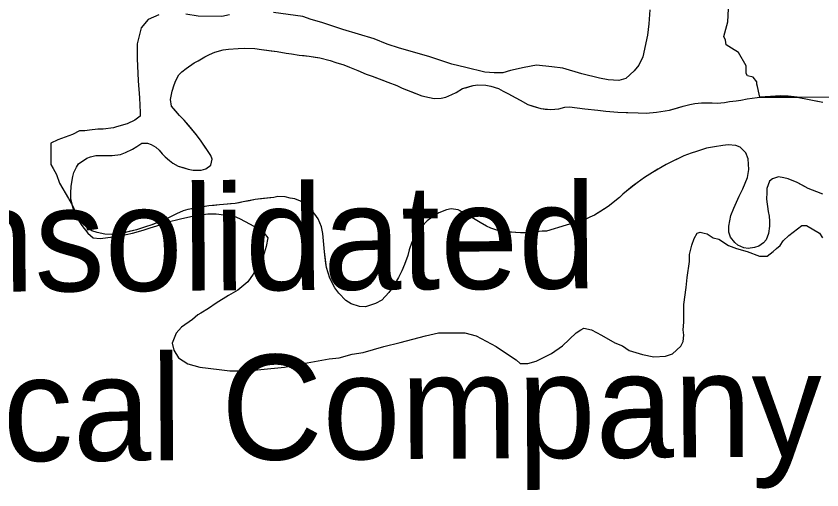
# Model space of a CAD drawing. Extents: x 3313442 to 3351311, y 721974 to 747360.
# Drawn here: x 3327169 to 3327806, y 731527 to 731902 of the extents above; entities that cross this region are included whole.
import ezdxf

# ---------------------------------------------------------------- set-up
doc = ezdxf.new("R2010")
doc.units = 0
for name, color, linetype in [('V-BLDG-IDEN', 7, 'Continuous'), ('V-SITE-VEGE', 7, 'Continuous'), ('V-TOPO-SHOR', 7, 'Continuous')]:
    doc.layers.add(name, color=color, linetype=linetype)

msp = doc.modelspace()

# ---------------------------------------------------------------- linework, layer by layer
at = {"layer": 'V-SITE-VEGE'}
for points in [[(3327898.95, 731837.83), (3327786.77, 731837.97), (3327779.53, 731838.82), (3327773.82, 731839.02), (3327757.2, 731838), (3327756.59, 731840.44), (3327755.38, 731846.52), (3327754.78, 731848.35), (3327754.78, 731850.17), (3327751.74, 731853.83), (3327747.49, 731855.05), (3327746.27, 731856.88), (3327746.28, 731862.96), (3327740.21, 731873.31), (3327734.74, 731876.97), (3327730.48, 731879.41), (3327729.88, 731883.05), (3327728.66, 731886.1), (3327731.72, 731897.65), (3327732.34, 731907.99)], [(3327281.9, 731903.29), (3327273.38, 731899.65), (3327267.89, 731892.97), (3327264.83, 731880.2), (3327264.82, 731868.64), (3327265.41, 731850.99), (3327266.61, 731837.61), (3327267.2, 731826.05), (3327267.2, 731823.01), (3327262.94, 731819.97), (3327256.85, 731816.93), (3327248.33, 731814.51), (3327245.9, 731813.91), (3327237.98, 731812.7), (3327233.73, 731812.7), (3327227.03, 731812.1), (3327223.38, 731811.5), (3327219.12, 731811.5), (3327213.65, 731808.47), (3327202.08, 731804.22), (3327196.6, 731801.8), (3327196.58, 731784.76), (3327198.4, 731781.72), (3327200.83, 731776.85), (3327203.25, 731770.15), (3327210.54, 731757.98), (3327213.56, 731752.34), (3327214.09, 731750.23), (3327215.27, 731747.28), (3327216.75, 731744.55), (3327217.82, 731741.54), (3327220.86, 731736.67), (3327225.72, 731730.58), (3327229.97, 731726.93), (3327235.45, 731726.31), (3327245.79, 731727.52), (3327256.14, 731729.33), (3327261, 731730.54), (3327269.52, 731732.96), (3327275, 731734.78), (3327282.91, 731737.21), (3327287.17, 731739.03), (3327299.95, 731742.05), (3327308.47, 731743.87), (3327320.64, 731745.68), (3327327.33, 731745.67)], [(3327337.87, 731903.22), (3327331.78, 731902.02), (3327312.92, 731902.04), (3327303.19, 731903.87)], [(3327670.04, 731907.08), (3327669.42, 731896.13), (3327668.19, 731887.01), (3327664.52, 731869.98), (3327661.47, 731863.29), (3327657.82, 731859.04), (3327651.12, 731852.96), (3327645.64, 731851.14), (3327637.12, 731851.76), (3327630.43, 731852.99), (3327616.45, 731856.65), (3327601.24, 731860.93), (3327592.73, 731862.16), (3327580.56, 731863.39), (3327570.82, 731861.58), (3327559.87, 731859.15), (3327553.78, 731857.34), (3327547.09, 731857.35), (3327539.79, 731857.96), (3327524.59, 731861.63), (3327513.64, 731864.08), (3327495.39, 731870.18), (3327472.29, 731876.9), (3327462.56, 731879.96), (3327452.22, 731884.23), (3327427.28, 731891.56), (3327410.86, 731897.05), (3327402.35, 731899.5), (3327395.66, 731901.94), (3327372.54, 731905.01)], [(3327297.29, 731783.63), (3327304.97, 731781.26), (3327309.1, 731780.47), (3327315.41, 731780.46), (3327318.96, 731781.44), (3327322.9, 731784.19), (3327324.09, 731789.12), (3327322.91, 731791.88), (3327315.44, 731803.32), (3327311.7, 731808.25), (3327301.86, 731819.89), (3327298.32, 731823.63), (3327292.02, 731830.93), (3327291.04, 731836.25), (3327292.43, 731842.95), (3327294.02, 731847.88), (3327295.4, 731851.22), (3327297.77, 731855.75), (3327299.94, 731858.12), (3327303.49, 731860.87), (3327309.8, 731865.2), (3327312.95, 731866.77), (3327318.28, 731869.92), (3327321.83, 731871.88), (3327326.16, 731873.65), (3327332.67, 731875.42), (3327337, 731876), (3327344.49, 731876.58), (3327349.62, 731876.78), (3327357.7, 731876.57), (3327363.02, 731875.77), (3327375.43, 731874.18), (3327382.52, 731872.99), (3327386.86, 731872.39), (3327392.96, 731871.4), (3327400.65, 731870.6), (3327409.31, 731869.22), (3327417.39, 731867.04), (3327421.72, 731865.46), (3327428.22, 731863.67), (3327432.75, 731861.7), (3327439.25, 731859.13), (3327445.75, 731856.17), (3327450.68, 731854.58), (3327463.08, 731850.04), (3327469.98, 731847.27), (3327474.31, 731845.1), (3327489.87, 731839.17), (3327499.72, 731836.99), (3327505.04, 731837.38), (3327508.79, 731838.16), (3327513.52, 731840.12), (3327516.87, 731841.89), (3327522, 731844.84), (3327530.47, 731847.39), (3327534.22, 731847.78), (3327540.52, 731847.58), (3327544.46, 731846.79), (3327550.37, 731844.81), (3327554.11, 731842.83), (3327557.85, 731841.06), (3327567.5, 731835.72), (3327573.8, 731832.36), (3327583.85, 731829), (3327591.93, 731828.2), (3327598.23, 731828.98), (3327602.97, 731830.16), (3327606.71, 731830.35), (3327618.73, 731828.76), (3327628.97, 731827.77), (3327635.28, 731826.97), (3327644.73, 731826.17), (3327660.89, 731825.56), (3327667.2, 731825.55), (3327675.48, 731826.33), (3327685.72, 731827.9), (3327696.37, 731830.84), (3327701.89, 731832.21), (3327705.63, 731832.99), (3327710.95, 731833.58), (3327719.43, 731833.57), (3327723.37, 731833.37), (3327729.08, 731833.95), (3327733.02, 731834.54), (3327738.54, 731835.12), (3327742.09, 731835.71), (3327747.02, 731836.89), (3327750.96, 731837.28), (3327754.9, 731837.86), (3327757.2, 731838)], [(3327757.2, 731838), (3327786.77, 731837.97), (3327788, 731837.82), (3327794.9, 731836.63), (3327806.92, 731834.06)], [(3327576.83, 731730.88), (3327571.91, 731730.69), (3327567.77, 731730.7), (3327553.58, 731731.7), (3327549.84, 731732.69), (3327544.33, 731734.47), (3327540.98, 731736.05), (3327535.86, 731739.01), (3327532.12, 731741.38), (3327526.8, 731744.54), (3327518.53, 731748.88), (3327513.01, 731749.88), (3327509.27, 731749.09), (3327503.16, 731746.54), (3327496.85, 731742.41), (3327494.09, 731740.24), (3327489.75, 731735.71), (3327487.38, 731732.57), (3327484.02, 731727.25), (3327482.05, 731723.31), (3327479.87, 731717.2), (3327478.68, 731712.87), (3327476.11, 731705.78), (3327473.94, 731700.66), (3327471.37, 731695.34), (3327466.83, 731688.06), (3327463.67, 731683.53), (3327458.15, 731677.62), (3327453.22, 731674.87), (3327445.33, 731672.32), (3327440.6, 731672.52), (3327433.91, 731674.7), (3327429.77, 731677.26), (3327424.26, 731682.98), (3327421.11, 731687.13), (3327417.18, 731695.01), (3327414.44, 731703.29), (3327412.87, 731715.71), (3327412.48, 731721.42), (3327411.51, 731730.29), (3327410.53, 731735.42), (3327407.78, 731741.92), (3327405.22, 731745.47), (3327401.29, 731750.4), (3327396.96, 731753.76), (3327394, 731755.73), (3327389.47, 731757.71), (3327385.73, 731758.3), (3327381.79, 731759.3), (3327376.08, 731759.5), (3327372.92, 731758.71), (3327358.14, 731757.16), (3327348.68, 731755.2), (3327342.18, 731754.02), (3327332.91, 731753.05), (3327329.76, 731752.85), (3327321.48, 731752.08), (3327304.73, 731749.14), (3327300.99, 731748.16), (3327295.86, 731745.8), (3327288.56, 731742.07), (3327276.34, 731737.16), (3327271.42, 731735.39), (3327264.12, 731733.23), (3327252.29, 731730.29), (3327244.41, 731729.51), (3327239.29, 731729.71), (3327232.98, 731731.1), (3327228.85, 731732.48), (3327224.32, 731735.45), (3327221.76, 731737.81), (3327219.6, 731740.18), (3327217.63, 731742.94), (3327216.75, 731744.55), (3327214.79, 731750.06), (3327213.56, 731752.34), (3327212.33, 731757.33), (3327212.33, 731762.26), (3327212.54, 731767.58), (3327213.92, 731775.46), (3327214.72, 731778.61), (3327216.69, 731782.74), (3327218.47, 731785.31), (3327224.98, 731789.83), (3327227.74, 731791.01), (3327232.07, 731791.99), (3327244.88, 731791.98), (3327251.58, 731792.75), (3327255.53, 731794.33), (3327261.05, 731796.88), (3327264.4, 731799.04), (3327268.34, 731801.8), (3327272.87, 731801.79), (3327275.83, 731800.61), (3327279.57, 731798.63), (3327282.13, 731796.07), (3327284.49, 731793.31), (3327286.85, 731790.94), (3327290.2, 731787.98), (3327292.95, 731786), (3327297.29, 731783.63)], [(3327807.02, 731761.34), (3327802.1, 731763.12), (3327795.41, 731765.89), (3327786.54, 731770.63), (3327779.45, 731773.39), (3327776.1, 731774.39), (3327771.77, 731774.98), (3327767.24, 731773.61), (3327764.87, 731771.64), (3327762.7, 731765.93), (3327762.69, 731762.78), (3327762.29, 731757.46), (3327763.66, 731747.6), (3327764.44, 731743.86), (3327764.83, 731740.11), (3327764.83, 731736.17), (3327764.03, 731730.26), (3327762.05, 731725.34), (3327760.08, 731722.78), (3327756.33, 731720.22), (3327752.98, 731719.04), (3327747.86, 731718.46), (3327744.51, 731718.86), (3327739.78, 731721.03), (3327737.42, 731723), (3327733.88, 731727.34), (3327732.7, 731731.29), (3327732.51, 731736.01), (3327734.3, 731744.48), (3327736.67, 731750.39), (3327740.81, 731759.65), (3327743.78, 731765.56), (3327747.33, 731774.62), (3327748.52, 731780.92), (3327747.94, 731789.4), (3327745.98, 731793.93), (3327741.65, 731798.47), (3327738.1, 731799.85), (3327732.19, 731800.25), (3327727.86, 731799.86), (3327721.16, 731798.89), (3327714.85, 731797.71), (3327710.91, 731796.53), (3327707.16, 731795.16), (3327702.82, 731793.79), (3327697.11, 731791.62), (3327687.25, 731786.91), (3327683.11, 731784.74), (3327672.26, 731778.45), (3327665.95, 731774.52), (3327660.04, 731770.39), (3327651.56, 731763.7), (3327648.8, 731761.34), (3327646.03, 731758.78), (3327637.16, 731751.5), (3327626.51, 731744.81), (3327622.76, 731743.24), (3327619.61, 731741.67), (3327588.46, 731732.05), (3327585.11, 731732.05), (3327580.38, 731731.47), (3327576.83, 731730.88)], [(3327327.33, 731745.67), (3327341.32, 731743.83), (3327345.58, 731742), (3327354.09, 731737.73), (3327358.35, 731735.29), (3327365.04, 731730.42), (3327368.07, 731726.76), (3327366.85, 731720.07), (3327364.4, 731712.16), (3327356.48, 731698.18), (3327352.21, 731692.1), (3327344.29, 731685.42), (3327336.99, 731681.17), (3327327.25, 731675.1), (3327321.16, 731670.85), (3327315.07, 731667.2), (3327312.64, 731665.99), (3327308.37, 731662.34), (3327299.85, 731656.27), (3327295.58, 731651.41), (3327292.53, 731643.51), (3327293.74, 731638.03), (3327297.39, 731631.94), (3327304.68, 731627.06), (3327314.41, 731624.62), (3327329.62, 731622.78), (3327338.14, 731621.55), (3327352.13, 731621.53), (3327362.47, 731622.73), (3327381.33, 731624.54), (3327393.5, 731626.96), (3327416.63, 731631.19), (3327424.54, 731631.79), (3327434.88, 731634.82), (3327443.4, 731636.02), (3327459.83, 731640.87), (3327472.61, 731643.9), (3327492.7, 731649.35), (3327503.04, 731651.77), (3327523.72, 731651.74), (3327532.85, 731649.3), (3327548.66, 731640.76), (3327555.95, 731635.89), (3327564.46, 731630.4), (3327567.5, 731627.35), (3327573.58, 731627.35), (3327580.28, 731629.17), (3327592.45, 731635.23), (3327600.98, 731641.31), (3327611.94, 731651.64), (3327615.59, 731654.07), (3327618.03, 731655.28), (3327624.11, 731654.05), (3327632.01, 731649.79), (3327642.35, 731643.69), (3327648.43, 731641.25), (3327653.9, 731637.59), (3327664.24, 731634.54), (3327673.36, 731632.7), (3327682.49, 731633.3), (3327687.97, 731635.12), (3327694.67, 731641.2), (3327696.49, 731644.84), (3327697.11, 731649.71), (3327696.51, 731653.97), (3327697.12, 731660.05), (3327697.14, 731674.04), (3327698.98, 731687.43), (3327699.6, 731695.33), (3327701.44, 731708.11), (3327701.44, 731713.58), (3327703.28, 731720.88), (3327705.11, 731726.35), (3327707.55, 731730.61), (3327709.98, 731731.22), (3327713.02, 731730.6), (3327715.46, 731729.99), (3327720.32, 731726.94), (3327724.58, 731725.72), (3327732.48, 731720.85), (3327738.56, 731718.41), (3327747.08, 731715.96), (3327756.8, 731712.3), (3327762.89, 731712.29), (3327767.76, 731715.94), (3327770.2, 731718.37), (3327773.24, 731720.8), (3327775.68, 731724.45), (3327779.94, 731728.7), (3327790.29, 731736.59), (3327793.94, 731736.59), (3327804.28, 731730.49), (3327806.71, 731726.84)]]:
    msp.add_lwpolyline(points, dxfattribs=at)
for points in [[(3327786.77, 731837.97), (3327757.2, 731838), (3327773.82, 731839.02), (3327779.53, 731838.82)], [(3327216.75, 731744.55), (3327215.27, 731747.28), (3327214.09, 731750.23), (3327213.56, 731752.34), (3327214.79, 731750.06)]]:
    msp.add_lwpolyline(points, close=True, dxfattribs=at)
at = {"layer": 'V-TOPO-SHOR'}
for points in [[(3327227.74, 731791.01), (3327232.07, 731791.99), (3327240.54, 731791.98), (3327244.88, 731791.97), (3327251.58, 731792.75), (3327255.52, 731794.33), (3327261.05, 731796.88), (3327264.4, 731799.04), (3327268.34, 731801.8), (3327272.87, 731801.79), (3327275.83, 731800.61), (3327279.57, 731798.63), (3327282.13, 731796.07), (3327284.49, 731793.31), (3327286.85, 731790.94), (3327290.2, 731787.98), (3327292.95, 731786), (3327297.29, 731783.63), (3327301.03, 731782.45), (3327304.97, 731781.26), (3327309.1, 731780.47), (3327315.41, 731780.46), (3327318.96, 731781.44), (3327322.9, 731784.19), (3327324.09, 731789.12), (3327322.91, 731791.88), (3327319.77, 731796.81), (3327315.44, 731803.32), (3327311.7, 731808.25), (3327305.6, 731815.55), (3327301.86, 731819.89), (3327298.32, 731823.63), (3327295.37, 731826.99), (3327292.02, 731830.93), (3327291.04, 731836.25), (3327292.43, 731842.95), (3327294.02, 731847.88), (3327295.4, 731851.22), (3327297.77, 731855.75), (3327299.94, 731858.12), (3327303.49, 731860.87), (3327309.8, 731865.2), (3327312.95, 731866.77), (3327318.28, 731869.92), (3327321.83, 731871.88), (3327326.16, 731873.65), (3327332.67, 731875.42), (3327337, 731876), (3327344.49, 731876.58), (3327349.62, 731876.78), (3327357.7, 731876.57), (3327363.02, 731875.77), (3327370.7, 731874.78), (3327375.43, 731874.18), (3327382.52, 731872.99), (3327386.85, 731872.39), (3327392.96, 731871.4), (3327396.7, 731871), (3327400.65, 731870.6), (3327405.37, 731869.81), (3327409.31, 731869.22), (3327417.39, 731867.04), (3327421.72, 731865.46), (3327428.22, 731863.67), (3327432.75, 731861.7), (3327439.25, 731859.13), (3327445.75, 731856.17), (3327450.68, 731854.58), (3327458.16, 731851.82), (3327463.08, 731850.04), (3327469.98, 731847.27), (3327474.31, 731845.1), (3327481.2, 731842.53), (3327489.87, 731839.17), (3327495.98, 731837.78), (3327499.72, 731836.99), (3327505.04, 731837.38), (3327508.79, 731838.16), (3327513.52, 731840.12), (3327516.87, 731841.89), (3327522, 731844.84), (3327525.35, 731845.82), (3327530.47, 731847.39), (3327534.22, 731847.78), (3327540.52, 731847.58), (3327544.46, 731846.78), (3327550.37, 731844.81), (3327554.11, 731842.83), (3327557.85, 731841.06), (3327563.56, 731837.9), (3327567.5, 731835.72), (3327573.8, 731832.36), (3327577.74, 731830.98), (3327583.85, 731829), (3327587.4, 731828.6), (3327591.93, 731828.2), (3327598.23, 731828.98), (3327602.97, 731830.16), (3327606.71, 731830.35), (3327612.62, 731829.56), (3327618.73, 731828.76)], [(3327618.73, 731828.76), (3327628.97, 731827.77), (3327635.28, 731826.97), (3327644.73, 731826.17), (3327651.43, 731825.97), (3327660.89, 731825.56), (3327667.2, 731825.55), (3327675.48, 731826.33), (3327685.72, 731827.9), (3327692.23, 731829.66), (3327696.37, 731830.84), (3327701.89, 731832.21), (3327705.63, 731832.99), (3327710.95, 731833.58), (3327714.3, 731833.58), (3327719.43, 731833.57), (3327723.37, 731833.37), (3327729.08, 731833.95), (3327733.02, 731834.54), (3327738.54, 731835.12), (3327742.09, 731835.71), (3327747.02, 731836.89), (3327750.96, 731837.28), (3327754.9, 731837.86), (3327761.21, 731838.25), (3327764.95, 731838.44), (3327770.47, 731838.83), (3327773.82, 731839.02), (3327779.53, 731838.82), (3327783.08, 731838.42), (3327788, 731837.82), (3327794.9, 731836.63), (3327801.4, 731835.24), (3327806.92, 731834.06)], [(3327764.03, 731730.26), (3327762.05, 731725.34), (3327760.08, 731722.78), (3327756.33, 731720.22), (3327752.98, 731719.04), (3327747.86, 731718.46), (3327744.51, 731718.86), (3327739.78, 731721.03), (3327737.42, 731723), (3327733.88, 731727.34), (3327732.7, 731731.29), (3327732.51, 731736.01), (3327734.29, 731744.48), (3327736.67, 731750.39), (3327740.81, 731759.65), (3327743.78, 731765.56), (3327747.33, 731774.62), (3327748.52, 731780.92), (3327747.94, 731789.4), (3327745.98, 731793.93), (3327741.65, 731798.47), (3327738.1, 731799.85), (3327732.19, 731800.25), (3327727.86, 731799.86), (3327721.16, 731798.89), (3327714.85, 731797.71), (3327710.91, 731796.53), (3327707.16, 731795.16), (3327702.82, 731793.79), (3327697.11, 731791.62), (3327693.36, 731789.86), (3327687.25, 731786.91), (3327683.11, 731784.74), (3327676.6, 731781.01), (3327672.26, 731778.45), (3327665.95, 731774.52), (3327660.04, 731770.39), (3327656.49, 731767.63), (3327651.56, 731763.7), (3327648.8, 731761.34), (3327646.03, 731758.78), (3327643.47, 731756.61), (3327639.52, 731753.47), (3327637.16, 731751.5), (3327633.41, 731749.14), (3327630.65, 731747.37), (3327626.51, 731744.81), (3327622.76, 731743.24), (3327619.61, 731741.67), (3327588.46, 731732.05)], [(3327588.46, 731732.05), (3327585.11, 731732.05), (3327580.38, 731731.47), (3327576.83, 731730.88), (3327571.91, 731730.69), (3327567.77, 731730.7), (3327559.69, 731731.3), (3327553.58, 731731.7), (3327549.84, 731732.69), (3327544.33, 731734.47), (3327540.98, 731736.05), (3327535.86, 731739.01), (3327532.12, 731741.38), (3327526.8, 731744.54), (3327523.06, 731746.51), (3327518.53, 731748.88), (3327513.01, 731749.88), (3327509.27, 731749.09), (3327503.16, 731746.54), (3327496.85, 731742.41), (3327494.09, 731740.24), (3327489.75, 731735.71), (3327487.38, 731732.57), (3327484.02, 731727.25), (3327482.05, 731723.31), (3327479.87, 731717.2), (3327478.68, 731712.87), (3327476.11, 731705.78), (3327473.94, 731700.66), (3327471.37, 731695.34), (3327466.83, 731688.06), (3327463.67, 731683.53), (3327458.15, 731677.62), (3327453.22, 731674.87), (3327445.33, 731672.32), (3327440.6, 731672.52), (3327433.91, 731674.7), (3327429.77, 731677.26), (3327424.26, 731682.98), (3327421.11, 731687.13), (3327417.18, 731695.01), (3327414.44, 731703.29), (3327414.04, 731706.64), (3327412.87, 731715.71), (3327412.48, 731721.42), (3327411.51, 731730.29), (3327410.53, 731735.42), (3327407.78, 731741.92), (3327405.22, 731745.47), (3327401.29, 731750.4), (3327396.96, 731753.76), (3327394, 731755.73), (3327389.47, 731757.71), (3327385.73, 731758.3), (3327381.79, 731759.3), (3327376.08, 731759.5), (3327372.92, 731758.71), (3327369.57, 731758.33), (3327362.28, 731757.55), (3327358.14, 731757.16), (3327353.61, 731756.18), (3327348.68, 731755.2), (3327345.33, 731754.61), (3327342.18, 731754.02), (3327338.43, 731753.63), (3327332.91, 731753.05), (3327329.76, 731752.85), (3327325.62, 731752.47), (3327321.48, 731752.08), (3327316.76, 731751.29), (3327311.44, 731750.32), (3327304.73, 731749.14), (3327300.99, 731748.16), (3327295.86, 731745.8), (3327288.57, 731742.07), (3327283.83, 731740.1), (3327276.34, 731737.16), (3327271.42, 731735.39), (3327264.12, 731733.23), (3327259.59, 731732.05), (3327252.29, 731730.29), (3327244.41, 731729.51), (3327239.29, 731729.71), (3327232.98, 731731.1), (3327228.85, 731732.48), (3327224.32, 731735.45), (3327221.76, 731737.81), (3327219.6, 731740.18), (3327217.63, 731742.94), (3327215.27, 731747.28), (3327214.09, 731750.23), (3327213.11, 731753.98), (3327212.33, 731757.33), (3327212.33, 731762.26), (3327212.54, 731767.58), (3327213.93, 731775.46), (3327214.72, 731778.61), (3327216.69, 731782.74), (3327218.47, 731785.31), (3327224.98, 731789.83), (3327227.74, 731791.01)], [(3327807.02, 731761.34), (3327802.1, 731763.12), (3327795.41, 731765.89), (3327791.66, 731767.86), (3327786.54, 731770.63), (3327779.45, 731773.4), (3327776.1, 731774.39), (3327771.77, 731774.98), (3327767.24, 731773.61), (3327764.87, 731771.64), (3327762.7, 731765.93), (3327762.69, 731762.78), (3327762.29, 731757.46), (3327762.88, 731753.51), (3327763.66, 731747.6), (3327764.44, 731743.86), (3327764.83, 731740.11), (3327764.83, 731736.17), (3327764.03, 731730.26)]]:
    msp.add_lwpolyline(points, dxfattribs=at)

# ---------------------------------------------------------------- texts
at = {"layer": 'V-BLDG-IDEN'}
for s, p in [('Consolidated', (3326980.14, 731683.29)), ('Chemical Company', (3326837.95, 731548.38))]:
    msp.add_text(s, height=82.9998, rotation=0.31789, dxfattribs=at).set_placement(p)

doc.saveas('drawing.dxf')
